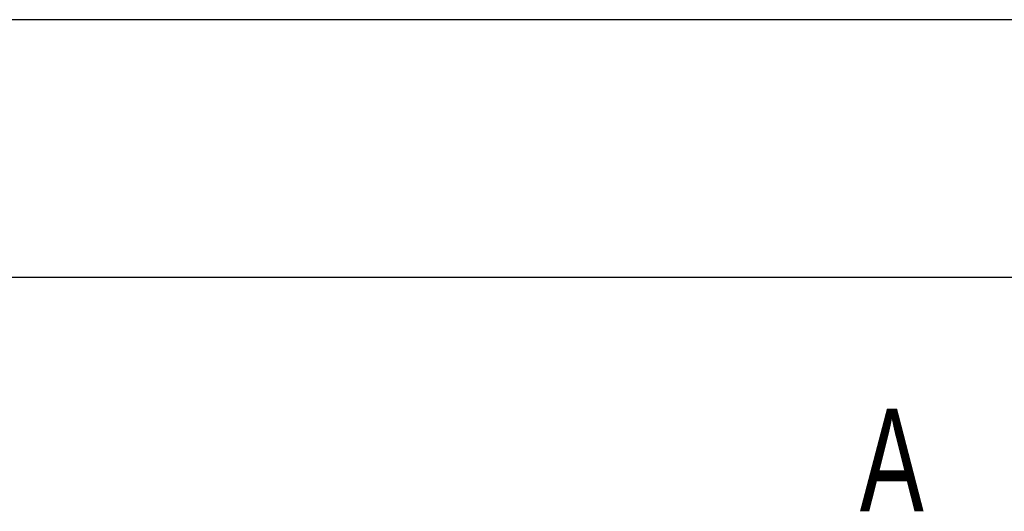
# Model space of a CAD drawing. Header units: millimetres. Extents: x -227 to 3135, y -1502 to 860.
# Tile 407 of 582: x 1208 to 1241, y -948 to -931. Entities that reach past the tile are written whole.
import ezdxf

# ---------------------------------------------------------------- set-up
doc = ezdxf.new("R2010")
doc.units = ezdxf.units.MM
doc.layers.add('2', color=7, linetype='CONTINUOUS', true_color=0xffffff)
doc.styles.add('CHN', font='txt')

msp = doc.modelspace()

# ---------------------------------------------------------------- linework, layer by layer
at = {"layer": '2', "linetype": 'Continuous'}
for p, q in [((1238.608, -930.902), (1143.514, -930.902)), ((1543.514, -930.902), (1238.608, -930.902)), ((1236.352, -939.702), (1143.514, -939.702)), ((1543.514, -939.702), (1236.352, -939.702))]:
    msp.add_line(p, q, dxfattribs=at)

# ---------------------------------------------------------------- texts
at = {"layer": '2', "style": 'CHN', "width": 0.7}
msp.add_text('A', height=3.5, dxfattribs=at).set_placement((1236.195, -947.677))

doc.saveas('drawing.dxf')
